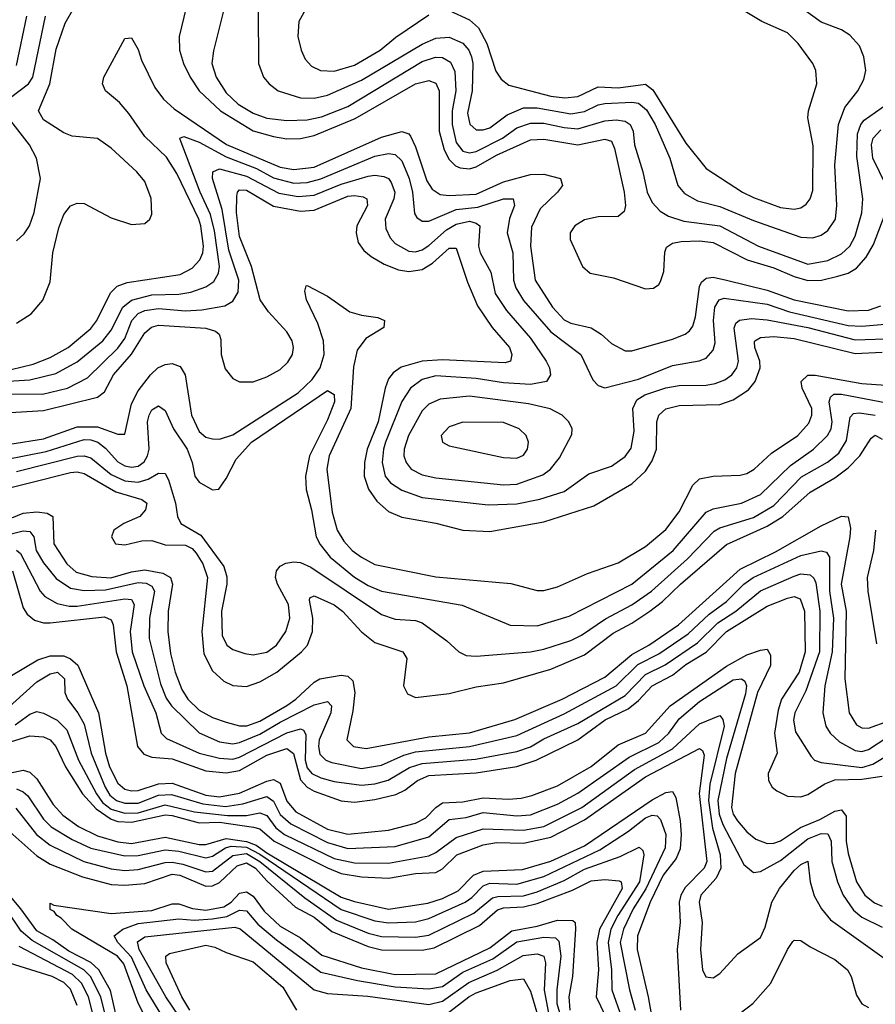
# Model space of a CAD drawing. Header units: inches. Extents: x 884549 to 1028252, y 526810 to 653624.
# Tile 827 of 1056: x 977240 to 979770, y 616568 to 619480. Entities that reach past the tile are written whole.
import ezdxf

# ---------------------------------------------------------------- set-up
doc = ezdxf.new("R2010")
doc.units = ezdxf.units.IN
doc.header["$MEASUREMENT"] = 0
doc.layers.add('A9671', color=7, linetype='Continuous')

msp = doc.modelspace()

# ---------------------------------------------------------------- linework, layer by layer
at = {"layer": 'A9671', "color": 5}
for points, elevation in [([(977745.6, 619574.4), (977711.4, 619430), (977711.7, 619390), (977724.2, 619350), (977743.4, 619310), (977770.4, 619270), (977833.9, 619210), (977930, 619151.6), (977990, 619134), (978030, 619127.4), (978070, 619128.8), (978110, 619137), (978232.1, 619187.9), (978410, 619290.1), (978450, 619300.5), (978470, 619292.3), (978480.1, 619270), (978480.4, 619150), (978495.4, 619095.4), (978510, 619066.3), (978528.1, 619048.1), (978542.1, 619042.1), (978570, 619039.2), (978590, 619044.8), (978650, 619079.4), (978750, 619125), (978790, 619126.8), (978890, 619110.3), (978970, 619126.9), (978990, 619120.3), (978999.1, 619099.1), (979027.1, 618970), (979031.1, 618930), (979027.5, 618912.5), (979010, 618897.7), (978950, 618896.6), (978910, 618888.3), (978881, 618870), (978868, 618850), (978867.8, 618830), (978904.1, 618750), (978926.7, 618730), (978996, 618716), (979090, 618683.9), (979113.8, 618686.2), (979130, 618696.5), (979134.9, 618705.1), (979144.8, 618735.2), (979147.7, 618792.3), (979152.5, 618807.5), (979170, 618818.9), (979196, 618824), (979250, 618826.3), (979290, 618821.4), (979390.7, 618770), (979470, 618746.5), (979530, 618720.1), (979570, 618708.1), (979610.8, 618709.2), (979659.1, 618720.9), (979689.7, 618730.3), (979714.5, 618745.5), (979742.9, 618777.1), (979764.7, 618815.3), (979806.6, 618926.6)], 2920), ([(977230, 618582.6), (977273.2, 618610), (977308.4, 618650), (977330, 618704.9), (977337.8, 618790), (977355.5, 618864.5), (977370, 618903.6), (977390, 618929.3), (977410, 618937.3), (977430, 618935.9), (977510, 618893.7), (977570, 618874.6), (977610, 618877.1), (977624.8, 618890), (977630, 618904.9), (977628.5, 618951.5), (977610, 619001.3), (977585.7, 619030), (977510, 619100.4), (977470, 619128.4), (977395.2, 619135.2), (977370, 619144.9), (977310, 619184.1), (977294.7, 619210), (977328.2, 619290), (977347.5, 619392.5), (977374.4, 619470), (977423.7, 619556.3)], 2920), ([(978100.1, 619539.9), (978065, 619475), (978062.5, 619430), (978071.8, 619390), (978083.4, 619363.4), (978102.6, 619342.6), (978129.3, 619329.3), (978170, 619328), (978230, 619345.6), (978305.8, 619390), (978352.1, 619427.9), (978450, 619494.3)], 2980), ([(977848.4, 619530), (977812.6, 619387.4), (977808.1, 619350), (977820.3, 619310), (977850, 619263.3), (977885.4, 619230), (977930, 619203.4), (977970, 619189.2), (978030, 619181.8), (978090, 619184.2), (978132.4, 619192.4), (978210, 619223.5), (978430, 619356.5), (978469, 619369), (978490, 619368.3), (978514, 619354), (978526.4, 619326.4), (978529.2, 619270), (978519, 619210), (978518.6, 619170), (978530, 619116.8), (978550, 619091.6), (978570, 619086.6), (978590, 619090.6), (978667.2, 619130), (978710, 619159.7), (978750, 619174.3), (978790, 619173.5), (978850, 619160.7), (978890, 619157.5), (978970, 619180.9), (979003.6, 619183.6), (979030, 619180.1), (979045.1, 619170), (979053.7, 619150), (979057.5, 619110), (979082.3, 619030), (979095.2, 618970), (979110, 618939.2), (979133.4, 618913.4), (979158.8, 618898.8), (979204, 618884), (979310, 618869.8), (979424.8, 618810), (979570, 618756.8), (979630, 618767.4), (979670, 618787), (979694.3, 618810), (979710, 618839.7), (979730, 618908.7), (979733.6, 618950), (979715.1, 619075.1), (979717.6, 619142.4), (979727.4, 619170), (979737.3, 619182.7), (979803.8, 619230)], 2940), ([(977945.3, 619505.3), (977945.7, 619350), (977960.7, 619310), (977977.2, 619290), (978004.4, 619270), (978070, 619248.5), (978110, 619247.7), (978150, 619256.3), (978250, 619300.7), (978430, 619407.7), (978470, 619425.1), (978510, 619428.8), (978550.3, 619410.3), (978567.4, 619390), (978576.2, 619370), (978579.6, 619350), (978577.4, 619270), (978563.9, 619203.9), (978571.3, 619171.3), (978590, 619154.7), (978610, 619153.8), (978630, 619160.1), (978681.4, 619198.6), (978730, 619219.5), (978770, 619219.7), (978870, 619202), (978910, 619208.8), (978950, 619227.7), (978970, 619232.3), (979050, 619235.8), (979070, 619232.6), (979093.3, 619213.3), (979119, 619170), (979162.4, 619070), (979186.3, 618990), (979205.5, 618965.5), (979243.8, 618943.8), (979310, 618927.5), (979410, 618885.6), (979550, 618837), (979585.1, 618834.9), (979610, 618842.8), (979630, 618856.8), (979651.8, 618890), (979655.8, 618930), (979649.9, 619050), (979661, 619170), (979679.7, 619220.3), (979718.4, 619270), (979736.5, 619303.5), (979741.7, 619330), (979735.8, 619370), (979722.8, 619402.8), (979694.3, 619434.3), (979669.7, 619450), (979610, 619472.5), (979553.5, 619513.5)], 2960), ([(978510, 619507.2), (978570, 619479.4), (978596.1, 619456.1), (978621, 619410), (978647.4, 619327.4), (978663.7, 619303.7), (978686.3, 619286.3), (978810, 619253.7), (978851.6, 619248.4), (978890, 619253.2), (978950, 619281.6), (979010, 619278.8), (979090, 619289.7), (979112.1, 619272.1), (979210, 619114.6), (979270, 619040.1), (979377.6, 618970), (979410, 618953.6), (979490, 618924.7), (979530, 618919.3), (979550, 618923.8), (979565.8, 618934.1), (979576.9, 618950), (979584.8, 618975.2), (979586.6, 619106.6), (979570.9, 619190), (979572.6, 619210), (979596.7, 619290), (979594.3, 619330), (979585.4, 619350), (979541.7, 619410), (979510, 619440.9), (979434.8, 619474.8), (979370, 619512.7)], 2980), ([(977212.5, 619250), (977265.8, 619290), (977278.4, 619310), (977316.2, 619490)], 2940), ([(977230, 619344.6), (977260.6, 619490)], 2960), ([(977214.7, 618445.3), (977279.4, 618460.6), (977330, 618480.5), (977382.8, 618510), (977450, 618566.5), (977467.9, 618590), (977508.3, 618671.7), (977528.1, 618691.9), (977557.6, 618702.4), (977713.7, 618726.3), (977750, 618745.4), (977772.4, 618770), (977781, 618790), (977783.2, 618810), (977775.1, 618870), (977769.5, 618890), (977704.7, 619024.7), (977673.4, 619073.4), (977610, 619134.6), (977562.8, 619202.8), (977535, 619235), (977493.6, 619270), (977484.7, 619290), (977488.4, 619310), (977550, 619424), (977570, 619426.3), (977590, 619391.5), (977599.8, 619359.8), (977639.3, 619279.3), (977665.3, 619245.2), (977696, 619216), (977851, 619111), (978010, 619044.1), (978050, 619036.7), (978110, 619043.9), (978310, 619132.8), (978370, 619149.7), (978390, 619142.4), (978395.2, 619135.2), (978410, 619104.1), (978443.4, 619003.4), (978459, 618979), (978482.6, 618962.6), (978510, 618959.7), (978590, 618963.8), (978670, 619000.3), (978750, 619022.5), (978790, 619023.3), (978839.4, 619010), (978844.8, 618990), (978830.5, 618970), (978779.3, 618920.7), (978753.3, 618866.7), (978749.8, 618810.2), (978763.7, 618710), (978814.9, 618630), (978850, 618592.6), (978870, 618582), (978930, 618568.2), (978958.8, 618550), (978990, 618522), (979030, 618500.5), (979050, 618500.5), (979170, 618534.9), (979208.1, 618550), (979220, 618560), (979230, 618573.7), (979238.6, 618601.4), (979249.6, 618690.5), (979256.1, 618703.9), (979270, 618715.8), (979290, 618718.3), (979330, 618709.8), (979450, 618679.5), (979530, 618651.3), (979690, 618618.9), (979750, 618620.8), (979786.1, 618633.9)], 2880), ([(977230, 618826), (977253.2, 618846.8), (977268.8, 618870), (977282.7, 618910), (977300.7, 619010), (977289.7, 619070.3), (977268.7, 619110), (977206.7, 619190)], 2940), ([(979802.4, 618990), (979762.9, 619070), (979759.1, 619110), (979764.1, 619130), (979786.2, 619153.8)], 2920), ([(977110, 618404.6), (977270, 618415.2), (977346.2, 618433.8), (977410, 618467.8), (977485.1, 618530), (977510, 618562), (977544.1, 618630), (977569.8, 618650.2), (977630, 618665.9), (977710, 618668.3), (977746.1, 618673.9), (977789.8, 618690), (977813.9, 618706), (977827.7, 618730), (977830.4, 618749.6), (977815.7, 618855.7), (977803.5, 618903.5), (977773, 618970), (977714.2, 619125.8), (977713, 619130), (977725.4, 619134.6), (977770, 619117.5), (977850, 619073.9), (977939.5, 619039.5), (977990, 619012.6), (978050, 618996.5), (978090, 618998.1), (978130, 619009), (978290, 619076.7), (978330, 619084.4), (978350, 619080.9), (978370, 619062.8), (978391.2, 619010), (978401.5, 618970), (978406.9, 618906.9), (978414.5, 618894.5), (978430, 618884.2), (978450, 618884.4), (978530, 618918.1), (978594.6, 618925.4), (978670.1, 618950.1), (978698.9, 618950), (978703.1, 618930), (978688.1, 618891.9), (978681.3, 618850), (978697.9, 618790), (978700.2, 618710), (978706.4, 618686.4), (978729.8, 618649.8), (978810, 618557), (978899.5, 618490), (978934.7, 618414.7), (978950, 618398.1), (978970, 618391.1), (979070, 618417.1), (979170, 618456.7), (979249.5, 618470.5), (979270, 618478.9), (979290, 618502.6), (979295.9, 618524.1), (979291.4, 618590), (979295.4, 618630), (979308.3, 618651.7), (979323.5, 618656.5), (979450, 618638.3), (979515.9, 618616), (979690, 618575.6), (979730, 618573.3), (979810, 618580)], 2860), ([(977173.3, 618373.3), (977307.4, 618372.6), (977381.4, 618390), (977439.7, 618420.3), (977530, 618508.2), (977550, 618537.3), (977571.4, 618590), (977590, 618611), (977610, 618619.6), (977650, 618625.4), (977730, 618618.4), (977777.9, 618622.1), (977845.8, 618634.1), (977870, 618647.8), (977885.6, 618674.4), (977888, 618710), (977858.2, 618798.2), (977838.1, 618918.1), (977809.7, 619010), (977810.5, 619030), (977830, 619039), (977910, 619017.4), (978006.4, 618966.4), (978063, 618957), (978110, 618961.2), (978190, 618993.2), (978270, 619016.7), (978290, 619020.1), (978316.6, 619016.6), (978330, 619010.1), (978338.6, 618998.6), (978349.1, 618970), (978346.2, 618950), (978320.7, 618890), (978321.9, 618861.9), (978335.2, 618835.2), (978350, 618817.6), (978390, 618795), (978410, 618793.5), (978430, 618799.4), (978450, 618811.8), (978501.8, 618858.2), (978530, 618875.6), (978570, 618883.8), (978590, 618877.9), (978600.1, 618870), (978596.4, 618810), (978601.7, 618790), (978633.4, 618733.4), (978646.1, 618670), (978679.4, 618619.4), (978750, 618537.5), (978796.4, 618470), (978806.5, 618450), (978809.4, 618430), (978797.8, 618410), (978750, 618400.8), (978670, 618405.6), (978590, 618418.7), (978470, 618426.2), (978430, 618415.9), (978395.5, 618390), (978370, 618350.6), (978321.8, 618230), (978315.2, 618210), (978311.5, 618170), (978320.1, 618130), (978335.9, 618110), (978370, 618088.3), (978430, 618066.9), (978625.3, 618045.3), (978710, 618048.1), (978777.9, 618062.1), (978850, 618084.5), (978922.9, 618137.1), (978990, 618159.8), (979030, 618188.2), (979047.6, 618212.4), (979056.9, 618263.1), (979052.9, 618330), (979064.7, 618355.3), (979088.5, 618370), (979150, 618391.4), (979190, 618398.3), (979270, 618399), (979296.6, 618403.4), (979325.2, 618414.8), (979345.8, 618430), (979360.1, 618450), (979365.1, 618470), (979352.3, 618567.7), (979357.7, 618582.3), (979368.5, 618591.5), (979403.6, 618596.4), (979450, 618592), (979570, 618569.5), (979710, 618533), (979830, 618537.3)], 2840), ([(977130, 618313.6), (977310, 618324), (977470, 618363.4), (977490, 618379.6), (977517.3, 618430), (977569.8, 618490.2), (977610, 618554.2), (977629.1, 618570.9), (977650, 618576.7), (977790, 618567.4), (977818.4, 618558.4), (977829.1, 618550), (977834.5, 618534.5), (977835.8, 618490), (977847.4, 618447.4), (977870, 618418.8), (977890, 618408.4), (977930, 618408.7), (977970, 618423.7), (978010, 618445.7), (978033, 618467), (978046.2, 618490), (978049.1, 618510), (978045.1, 618530), (978030, 618557.1), (977975.5, 618615.5), (977951, 618651), (977925.4, 618750), (977890, 618838.5), (977880.8, 618910), (977881.6, 618958.4), (977883.4, 618970), (977890, 618976.9), (977910, 618975.5), (977990, 618928.8), (978070, 618913.8), (978110, 618916.3), (978210, 618957.7), (978230, 618960.1), (978255.7, 618955.7), (978265.9, 618950), (978267.9, 618930), (978237, 618870), (978234.4, 618850), (978241, 618821), (978257.1, 618797), (978279.2, 618779.2), (978317.2, 618757.2), (978360.1, 618740.1), (978390, 618735.2), (978430, 618741.2), (978460.6, 618759.4), (978510, 618804.3), (978530, 618804.6), (978563.6, 618703.6), (978593.4, 618633.4), (978636.6, 618570), (978687.7, 618510), (978695.2, 618490), (978690.7, 618470), (978675.2, 618464.8), (978490, 618474), (978430, 618470.4), (978367.8, 618452.2), (978344.4, 618435.6), (978330, 618417.2), (978320.5, 618390), (978299.9, 618290), (978266.9, 618210), (978259.5, 618170), (978258.7, 618130), (978271, 618091), (978295.8, 618055.8), (978330, 618025.7), (978370, 618008.3), (978470, 617990.9), (978550, 617970.1), (978630, 617965.9), (978790, 617994.8), (978937.7, 618042.3), (979050, 618106.8), (979090, 618145), (979110, 618175), (979122.6, 618210), (979124, 618290), (979129.9, 618310), (979150, 618328.9), (979190, 618338.5), (979310, 618342), (979350, 618355.1), (979394.6, 618385.4), (979414.9, 618410), (979429.9, 618450), (979428.6, 618470), (979413.8, 618510), (979413.2, 618526.8), (979413.9, 618530), (979430, 618540.1), (979470, 618542.8), (979530, 618537.3), (979710, 618492.3), (979790, 618496.5)], 2820), ([(977110, 618208.7), (977310, 618240.1), (977410, 618275.6), (977470, 618275.9), (977530, 618254.4), (977550, 618254.4), (977570, 618343.8), (977590, 618382.3), (977626.1, 618430), (977647.8, 618450), (977670, 618460.4), (977690, 618463.2), (977713.7, 618453.7), (977729.2, 618430), (977747.6, 618310), (977770, 618262), (977790, 618245.4), (977810, 618239.9), (977830, 618239.5), (977870, 618251.6), (978063.3, 618376.7), (978104.6, 618415.4), (978128.1, 618450), (978139.7, 618490), (978137.7, 618530), (978121.5, 618581.5), (978088.2, 618651.8), (978083, 618677), (978087.2, 618692.8), (978090, 618694), (978150, 618662.3), (978215.7, 618615.7), (978250, 618605.7), (978298.9, 618599), (978318.7, 618590), (978316, 618570), (978263.3, 618536.7), (978237.4, 618502.6), (978227, 618453), (978219.3, 618330), (978154.8, 618190), (978147.6, 618150), (978163.2, 618023.2), (978178.2, 617970), (978197.8, 617937.8), (978222.9, 617910), (978250, 617889.7), (978290, 617868.9), (978470, 617832.2), (978692.4, 617812.4), (978770, 617791.9), (978790, 617791.8), (978830, 617802.6), (978918.6, 617841.4), (979010, 617873.3), (979090, 617921.3), (979150, 617972.4), (979190, 618024.6), (979230, 618103.5), (979250, 618122.2), (979290, 618129.4), (979370, 618132.4), (979390, 618137.7), (979411.8, 618150), (979462.6, 618197.4), (979540.9, 618250), (979573, 618287), (979582.7, 618310), (979581.8, 618330), (979553.9, 618390), (979550.3, 618410), (979570, 618428.5), (979591.7, 618428.3), (979730, 618403.9), (979830, 618396.8)], 2780), ([(977016.1, 618143.9), (977317.6, 618202.4), (977430, 618238.3), (977450, 618237.4), (977471, 618230), (977492.9, 618212.9), (977530, 618171.8), (977550, 618160.4), (977570, 618156.3), (977590, 618159.8), (977607.8, 618172.2), (977618, 618190), (977622.1, 618210), (977617.9, 618290), (977622.7, 618310), (977630, 618325.6), (977650, 618338.2), (977670, 618323.9), (977694.5, 618270), (977734.4, 618210), (977750.1, 618170), (977757.1, 618130), (977770, 618112.3), (977810, 618089.2), (977828.5, 618091.5), (977850, 618122.6), (977879.8, 618180.2), (977925.4, 618230), (978150, 618382.7), (978170, 618371.5), (978170.4, 618350), (978150, 618296.3), (978096.5, 618190), (978084.4, 618130), (978087.1, 618090), (978102.8, 618030), (978116.5, 617950), (978127.8, 617927.8), (978157.8, 617890), (978230, 617830.7), (978270, 617806.1), (978310, 617789.4), (978548.6, 617748.6), (978690, 617688.8), (978770, 617686.6), (978864.5, 617715.5), (979050, 617810.5), (979172, 617910), (979270, 618023.4), (979290, 618033), (979374.6, 618050), (979430, 618076), (979518.8, 618161.2), (979587.2, 618210), (979628.3, 618250), (979639, 618270), (979642.8, 618290), (979633.8, 618350), (979637, 618363), (979647.8, 618372.2), (979670, 618372.3), (979830, 618342)], 2760), ([(977230, 618143.4), (977410, 618188.7), (977430, 618190), (977450, 618184), (977510, 618134.6), (977550, 618115.6), (977590, 618112), (977619.1, 618120.9), (977650, 618138.5), (977670, 618137.3), (977679.3, 618119.3), (977699.9, 618050), (977706, 618010), (977715.9, 617990), (977775.6, 617955.6), (977842.9, 617862.9), (977852.3, 617832.3), (977852.6, 617810), (977836.8, 617730), (977838.1, 617658.1), (977852.6, 617630), (977870, 617617.5), (977905.1, 617605.1), (977930, 617601.3), (977970, 617609.6), (977999, 617630), (978027, 617670), (978038.3, 617710), (978035, 617750), (978001.9, 617810), (977995.8, 617830), (977998.9, 617850), (978010, 617863.3), (978027.1, 617872.9), (978050, 617876.6), (978070, 617874.7), (978100.7, 617860.7), (978310, 617720.3), (978350, 617707.1), (978410, 617703.3), (978430, 617696.1), (978502.5, 617642.5), (978538.3, 617610), (978559.8, 617599.8), (978590, 617597.8), (978750.1, 617610.1), (978790, 617617.9), (978870, 617643.3), (978901, 617659), (978971.8, 617708.2), (979050, 617748.9), (979108.4, 617790), (979214.6, 617885.4), (979293.4, 617966.6), (979310, 617976.7), (979410, 618007.7), (979470, 618043.5), (979551.9, 618128.1), (979628.4, 618171.6), (979661.7, 618198.3), (979685.2, 618234.8), (979695.3, 618304.7), (979705.2, 618314.8), (979722.7, 618317.3), (979770, 618310)], 2740), ([(977150, 618080.5), (977390, 618140.4), (977410, 618142.3), (977430, 618138.1), (977523.4, 618083.4), (977601.2, 618061.1), (977615.5, 618050), (977612.1, 618030), (977595.3, 618010), (977547.6, 617990), (977517.7, 617970), (977510.8, 617950), (977523.2, 617930), (977550, 617926.4), (977601.1, 617938.9), (977630, 617939), (977670, 617927.1), (977730, 617925.9), (977750, 617915.4), (977761.6, 617901.6), (977780.7, 617870), (977794.6, 617830), (977778.1, 617670), (977784.5, 617604.5), (977810, 617554), (977843.3, 617523.3), (977870, 617510.6), (977910, 617507.2), (977950, 617521.5), (977999.6, 617550), (978073.3, 617610), (978091, 617630), (978105.7, 617670), (978106.1, 617710), (978096.6, 617763.4), (978097.6, 617770), (978110, 617776.1), (978170, 617749.3), (978194, 617730), (978250, 617669.5), (978290, 617638.2), (978372.7, 617610), (978384.8, 617590), (978375, 617510), (978386.1, 617486.1), (978410, 617475.5), (978510, 617486.5), (978590, 617506.6), (978670, 617518.1), (978810, 617558.7), (978910, 617601.4), (978995.1, 617664.9), (979050, 617694.5), (979102.8, 617730), (979141, 617759), (979193.7, 617810), (979330, 617927.3), (979450, 617981.4), (979496.9, 618010), (979577.3, 618082.7), (979650, 618124.4), (979690, 618154), (979724.5, 618190), (979757.6, 618242.4), (979770, 618251), (979790, 618238.8)], 2720), ([(977170, 617988), (977250, 618020.6), (977290, 618024.7), (977320.6, 618020.6), (977337.2, 618010), (977340.9, 617930), (977378.9, 617870), (977406.2, 617846.2), (977453.1, 617833.1), (977509, 617829), (977570, 617847.1), (977610, 617852.4), (977662.5, 617842.5), (977685.7, 617830), (977691.9, 617810), (977678.4, 617730), (977677.3, 617670), (977685.5, 617605.5), (977699.1, 617550), (977719.1, 617499.1), (977736.8, 617470), (977770, 617437.8), (977810, 617415.5), (977850, 617402), (977890, 617391.2), (977911.3, 617391.3), (977950, 617405.1), (978030, 617451.9), (978056.6, 617470), (978110, 617520.7), (978127.6, 617530), (978190, 617541), (978210, 617538.3), (978224.4, 617524.4), (978230.4, 617490), (978224.5, 617435.5), (978207.4, 617350), (978227.2, 617330), (978264, 617324), (978450, 617358.8), (978570, 617370.3), (978704.1, 617410), (978844.2, 617470), (978970, 617535.3), (979050, 617602.7), (979100.3, 617630), (979187.6, 617690), (979370, 617854.2), (979474.5, 617905.5), (979610, 617983), (979670, 618011.2), (979689.5, 618009.5), (979696.2, 617976.2), (979694.8, 617950), (979669.2, 617810), (979683.4, 617730), (979679.4, 617530), (979693, 617430), (979714.1, 617394.1), (979730, 617384.9), (979750, 617384.7), (979810, 617406.3)], 2680), ([(977170, 617948.5), (977250, 617968.4), (977270, 617966.4), (977281.6, 617950), (977288.1, 617910), (977310, 617873.1), (977347, 617827), (977390, 617798.3), (977430, 617792), (977493.4, 617793.4), (977590, 617814.8), (977613.2, 617813.2), (977630, 617804.5), (977638.3, 617790), (977623.7, 617710), (977622.6, 617650), (977655.5, 617515.5), (977673, 617473), (977688.3, 617450), (977770.5, 617370.5), (977830, 617343.5), (977870, 617338.5), (977890, 617341.5), (977950, 617366.3), (978010, 617402.4), (978110, 617453.4), (978150, 617462.8), (978161.3, 617450), (978160.1, 617430), (978125.1, 617350), (978122.8, 617330), (978127.5, 617307.5), (978144.7, 617290), (978162.4, 617282.4), (978250, 617264.6), (978310, 617275.3), (978375.8, 617304.3), (978410, 617314.2), (978570, 617329.8), (978710, 617362.5), (978850, 617426.5), (979003.8, 617510), (979067.7, 617572.3), (979130, 617604.4), (979216.6, 617663.4), (979278.3, 617721.7), (979330, 617759.5), (979381.2, 617810), (979408.7, 617830), (979550, 617894.9), (979610, 617908.8), (979625.4, 617905.4), (979634.5, 617890), (979634.8, 617790), (979646.2, 617710), (979642.6, 617610), (979620.3, 617510), (979615, 617430), (979624.1, 617390), (979636.3, 617370), (979664, 617344), (979710, 617318.5), (979730, 617315.5), (979750, 617321.1), (979803.7, 617356.3)], 2660), ([(979771, 617970), (979764.2, 617910), (979745.9, 617830), (979748, 617790), (979773.5, 617633.5)], 2720), ([(977230, 617911.1), (977241.5, 617901.5), (977299.9, 617790), (977314.1, 617774.1), (977350, 617753.6), (977385.4, 617745.4), (977410, 617745.2), (977550, 617766.7), (977570, 617764.8), (977578.4, 617750), (977566.1, 617670), (977572, 617610), (977606.4, 617510), (977642.4, 617430), (977657.5, 617370), (977673.8, 617353.8), (977770.6, 617310.6), (977830, 617296), (977870, 617293), (977890, 617298.4), (978030, 617370.5), (978070, 617382.2), (978078.5, 617378.5), (978086, 617366), (978084, 617290), (978090, 617266.6), (978103.8, 617250), (978130, 617237.1), (978170, 617226.8), (978250, 617216), (978290, 617219.8), (978329.4, 617230.6), (978392.1, 617267.9), (978430, 617279.9), (978587.1, 617292.9), (978710, 617315.1), (978750, 617329.1), (978790, 617353), (978890, 617398.6), (979030, 617480.6), (979090, 617543.3), (979148.2, 617571.8), (979243.7, 617636.4), (979303.9, 617696.1), (979357.3, 617730), (979430, 617790.9), (979530, 617834.3), (979550, 617840.5), (979577.8, 617837.8), (979588.5, 617828.5), (979594.1, 617814.1), (979605.5, 617730), (979604.8, 617610), (979564.8, 617495.2), (979531.6, 617430), (979527.9, 617407.9), (979533.9, 617373.9), (979580.2, 617300.2), (979590.1, 617290.1), (979610, 617283.3), (979730, 617268.1), (979762.3, 617277.7), (979810, 617306.8)], 2640), ([(977218.2, 617850), (977250, 617740.6), (977261.7, 617721.7), (977283.8, 617703.8), (977310, 617695.7), (977330, 617695.7), (977490, 617713.6), (977510, 617704.8), (977516.3, 617690), (977525.3, 617610), (977556.4, 617510), (977587.5, 617330), (977607, 617307), (977630, 617298.7), (977690, 617293.2), (977790, 617258.1), (977850, 617251.9), (977890, 617258.9), (977970, 617304.2), (978030, 617323.8), (978049, 617309), (978070, 617231.4), (978090, 617209.4), (978110, 617197.6), (978189.8, 617169.8), (978230, 617165.6), (978290, 617173.1), (978352.3, 617187.7), (978379, 617201), (978415.6, 617230), (978450, 617244.8), (978590, 617252.3), (978710, 617271.1), (978766.8, 617290), (978890, 617349.6), (978971.1, 617408.9), (979038.6, 617441.4), (979070, 617466.3), (979110.3, 617509.7), (979170, 617541.2), (979210, 617572.4), (979270, 617608.9), (979330, 617670.7), (979450, 617745.6), (979510, 617769.1), (979530, 617773.5), (979547.4, 617767.4), (979560.8, 617730), (979562.4, 617610), (979544.7, 617550), (979492.4, 617470), (979482.4, 617437.6), (979471.9, 617370), (979479.3, 617310), (979452.9, 617250), (979454.2, 617230), (979465.1, 617210), (979478.7, 617198.7), (979510, 617183.6), (979550, 617181.6), (979570, 617187.8), (979620.6, 617219.4), (979650, 617231.8), (979730, 617233.4), (979790, 617242.5)], 2620), ([(977210, 617537), (977293.1, 617586.9), (977330, 617598.5), (977370, 617598.6), (977390, 617589.5), (977411.2, 617571.2), (977472.8, 617430), (977493.1, 617310), (977504.7, 617270), (977530, 617221.2), (977550, 617203.7), (977570, 617198.6), (977590, 617200), (977650, 617219.4), (977690, 617222.1), (977790, 617186.1), (977830, 617180.8), (977890, 617192.2), (977970, 617227.9), (977990, 617232.5), (978010, 617221.3), (978030, 617168.2), (978056.5, 617136.5), (978150, 617086.1), (978210, 617071.2), (978330, 617082.3), (978410, 617103.6), (978440.4, 617119.6), (978470.1, 617149.9), (978490, 617163.1), (978550, 617166.1), (978610, 617178.6), (978685.4, 617174.6), (978722.3, 617177.7), (978754.6, 617185.4), (978830, 617214.2), (978930, 617271.4), (979010, 617334.6), (979090.1, 617369.9), (979163, 617450), (979330, 617567.5), (979390, 617601.6), (979430, 617615.5), (979450, 617617.6), (979460.4, 617600.4), (979459.7, 617570), (979422, 617490), (979355.5, 617250), (979344.4, 617150), (979349.8, 617130), (979362.6, 617110), (979390, 617078.1), (979416.2, 617056.2), (979450, 617043.2), (979470, 617044.6), (979490, 617051.6), (979549.1, 617090.9), (979605.8, 617114.2), (979650, 617139.3), (979670, 617142.8), (979683.9, 617123.9), (979683.9, 617050), (979690, 617014), (979714.8, 616930), (979739.1, 616890), (979767.7, 616867.7), (979790, 616857.7)], 2580), ([(977188.5, 617430), (977290, 617521.5), (977330, 617544.7), (977351.1, 617550), (977372.1, 617530), (977372.7, 617490), (977380.5, 617470), (977411.2, 617430), (977430, 617395.9), (977451.3, 617310), (977492.2, 617210), (977506.1, 617186.1), (977525.6, 617170), (977550, 617162.9), (977590, 617162.8), (977650, 617186.1), (977688.6, 617188.6), (977780.9, 617160.9), (977847.8, 617152.2), (977899.2, 617160.8), (977970, 617182.1), (977990, 617168.6), (978010, 617129.5), (978041.4, 617101.4), (978150, 617046.4), (978210, 617028.4), (978350, 617033.9), (978450, 617062.8), (978510, 617114), (978559.9, 617120.1), (978610, 617134.6), (978710, 617125.5), (978750, 617127.9), (978830, 617159.8), (978890, 617192.5), (979041.7, 617298.3), (979130, 617341.9), (979159.8, 617370), (979190, 617412.2), (979250, 617463.2), (979350, 617527.3), (979373.8, 617530), (979383.7, 617523.7), (979389.2, 617510), (979386.1, 617486.1), (979330, 617294.4), (979304.1, 617170), (979308.3, 617130), (979319.4, 617099.4), (979381.5, 616981.5), (979410, 616957.8), (979430, 616960.1), (979490, 616992.5), (979570, 617057.3), (979610, 617073.2), (979630, 617071.8), (979639.7, 617050), (979641.4, 616990), (979658, 616930), (979675.3, 616890), (979705.9, 616845.9), (979730, 616825.7), (979790, 616796.2)], 2560), ([(977225.9, 617394.1), (977270, 617426.2), (977290, 617433.2), (977310, 617429.2), (977350, 617407.9), (977379, 617379), (977413.8, 617290), (977466.2, 617190), (977484.7, 617164.7), (977510, 617144.7), (977550, 617133.3), (977590, 617134.3), (977670, 617157.9), (977756.5, 617136.5), (977854.1, 617125.9), (977910, 617126.3), (977950, 617134.3), (977970, 617126.5), (977996.6, 617090), (978022.4, 617070), (978170, 616998.8), (978230, 616985.6), (978330, 616985.2), (978450, 617007), (978470, 617016.8), (978530, 617061.2), (978610, 617086.3), (978730, 617082.5), (978790, 617093.9), (978902.4, 617150), (979057.9, 617262.1), (979170, 617323.2), (979250, 617397), (979310, 617422), (979319.2, 617410), (979323.1, 617390), (979280.8, 617219.2), (979276.6, 617170), (979288.4, 617088.4), (979310.7, 617010), (979312.8, 616970), (979299.5, 616940.5), (979254.2, 616890), (979249.4, 616870), (979258, 616810), (979253.2, 616730), (979258.8, 616670), (979268.6, 616648.6), (979290, 616646.3), (979310, 616658.4), (979363.1, 616716.9), (979430, 616765), (979444.7, 616795.3), (979464.2, 616870), (979486.2, 616910), (979530, 616963.7), (979550, 616981.2), (979570, 616990.8), (979577.8, 616930), (979588.9, 616888.9), (979610.7, 616850), (979637.4, 616817.4), (979810, 616694.5)], 2540), ([(977170, 617330.8), (977270, 617361.3), (977310, 617359), (977330.1, 617350), (977346.8, 617330), (977375.3, 617270), (977425.4, 617190), (977465.3, 617145.3), (977510, 617115.2), (977530, 617108.5), (977570, 617105.9), (977670, 617127.8), (977690, 617126.4), (977770, 617104.1), (977830, 617106.1), (977931.4, 617091.4), (977950, 617086.5), (977992.4, 617050), (978150, 616971.1), (978190, 616954.3), (978250, 616944.3), (978330, 616940.5), (978410, 616954), (978470, 616957.5), (978490, 616968.3), (978532.4, 617010), (978610, 617039), (978650, 617045.8), (978730, 617044.5), (978810, 617061.9), (978910, 617112.8), (979090, 617240.1), (979250, 617323.8), (979258.5, 617318.5), (979264.2, 617304.3), (979248.6, 617191.4), (979271.3, 616990), (979264.2, 616970), (979207.4, 616912.6), (979195, 616890), (979190.3, 616870), (979192.4, 616810), (979184.4, 616730), (979193.7, 616550)], 2520), ([(977190, 617247.7), (977250, 617260.5), (977270, 617254.7), (977290, 617234.7), (977338.4, 617158.4), (977366.9, 617126.9), (977413.6, 617093.6), (977470, 617065.9), (977530, 617048.2), (977570, 617043.2), (977670, 617061.8), (977770, 617040.2), (977790, 617040.6), (977850, 617058.2), (977910, 617049.3), (977938.5, 617038.5), (977970, 617015.5), (978190, 616884.9), (978230, 616871.3), (978330, 616849.4), (978446.7, 616866.7), (978490, 616880.5), (978536.4, 616903.6), (978582.1, 616950), (978610, 616961.7), (978726.5, 616966.5), (978810, 616991.3), (978910, 617036.1), (979110, 617172.1), (979150, 617194.5), (979170, 617196.7), (979179.7, 617179.7), (979193.3, 617110), (979196.2, 617070), (979192.9, 617027.1), (979181.1, 616998.9), (979142.5, 616950), (979104.2, 616870), (979066.7, 616770), (979065.7, 616730), (979098.3, 616590), (979123, 616450)], 2480), ([(977230, 617204.6), (977250, 617196.5), (977263.8, 617183.8), (977310, 617115.2), (977332.4, 617092.4), (977394.8, 617054.8), (977449.9, 617029.9), (977550, 617006.5), (977590, 617008), (977670, 617024.9), (977710, 617020.3), (977790, 617000.9), (977810, 617005.8), (977847.9, 617030), (977865, 617035), (977910, 617032.2), (977950, 617012), (978190, 616847.7), (978290, 616814.6), (978330, 616808.3), (978410, 616811.3), (978450, 616820.9), (978557.4, 616870), (978576.8, 616883.2), (978610, 616917.6), (978630, 616926), (978710, 616922.7), (978790, 616945.3), (978955.1, 617024.9), (979040.4, 617079.6), (979090, 617118.7), (979110, 617127.5), (979125, 617125), (979134.4, 617114.4), (979150, 617070), (979148.5, 617030), (979091, 616909), (979054, 616850), (979025.4, 616790), (979015.1, 616750), (979043, 616610), (979059.9, 616550)], 2460), ([(977227.9, 617147.9), (977289.4, 617069.4), (977330, 617038.2), (977428.9, 616990), (977510, 616968), (977550, 616963.8), (977590, 616965.9), (977670, 616986.8), (977690, 616987.9), (977722.5, 616982.5), (977790, 616959.8), (977810, 616961.8), (977870, 617008), (977910, 617013.8), (977950, 616990.1), (978082.8, 616882.8), (978176.2, 616816.1), (978270, 616778.3), (978310, 616768.6), (978410, 616766.4), (978450, 616772.4), (978583, 616837), (978637.8, 616882.2), (978653.4, 616886.6), (978730, 616888.9), (978770, 616900.2), (978850, 616934), (978910, 616967.8), (979015.4, 617004.6), (979071.9, 617031.9), (979082.5, 617022.5), (979085.6, 617010), (979072.4, 616930), (979008.2, 616830), (978988.3, 616790), (978979.5, 616750), (978990, 616670), (978990.6, 616610), (979019.2, 616530)], 2440), ([(977210, 617077.5), (977290, 617007.2), (977330, 616982.2), (977425, 616945), (977510, 616921.9), (977550, 616920), (977610, 616925.3), (977690, 616952.2), (977712.7, 616950), (977790, 616917.2), (977810, 616917.7), (977830, 616927.9), (977882.9, 616977.1), (977910, 616986.2), (977937.4, 616970), (977970, 616933.1), (978055, 616855), (978110, 616825.5), (978163.1, 616783.1), (978270, 616738.9), (978310, 616729.1), (978430, 616728.1), (978465.2, 616734.8), (978599, 616801), (978652.9, 616847.2), (978670, 616852.8), (978730, 616856.2), (978770, 616865.6), (978874.7, 616905.3), (978930, 616933), (978970, 616936.3), (979012.9, 616932.9), (979018.2, 616930), (979020.9, 616910), (978954.2, 616790), (978946.9, 616750), (978951.4, 616670), (978944.7, 616590), (978982.7, 616510)], 2420), ([(977526.1, 616530), (977508, 616608), (977474, 616670), (977450, 616691.7), (977384.6, 616724.6), (977337.9, 616757.9), (977290, 616784.5), (977243.2, 616850), (977192.9, 616910)], 2420), ([(977637, 616477), (977590, 616570.9), (977547.2, 616687.2), (977528.6, 616710), (977393.9, 616790), (977362.6, 616822.6), (977349.4, 616830), (977341.9, 616841.9), (977330, 616848.1), (977330, 616866.8), (977340.5, 616860.5), (977510, 616835.8), (977630, 616845.1), (977690, 616864.7), (977710, 616864.5), (977750.8, 616850.8), (977790, 616846.5), (977843.7, 616856.3), (977864.6, 616870), (977890, 616896.5), (977910, 616900.5), (977930, 616887.1), (977962.9, 616842.9), (978010, 616798.6), (978070, 616763.9), (978133.1, 616713.1), (978250, 616675.3), (978350, 616656.1), (978470, 616657.8), (978630, 616735.1), (978695.5, 616784.5), (978770, 616798.8), (978830, 616816.5), (978875.8, 616815.8), (978882.3, 616810), (978883.4, 616790), (978874.9, 616650), (978863.4, 616590), (978866.8, 616550)], 2380), ([(977499.2, 616510), (977479.1, 616590), (977448.5, 616650), (977429.7, 616670), (977276.4, 616756.4), (977244.2, 616784.2), (977199.5, 616850)], 2440), ([(977662.9, 616530), (977613.5, 616610), (977570, 616707.2), (977529.3, 616750), (977519.1, 616770), (977544.1, 616790), (977590, 616806.6), (977710, 616820.4), (977756, 616816), (977810, 616820.2), (977852.3, 616827.7), (977890, 616846), (977910, 616843.9), (977944.2, 616804.3), (977998.6, 616758.6), (978130, 616663.1), (978238.2, 616638.2), (978350, 616619.3), (978450, 616612.9), (978490, 616620.5), (978550, 616662.2), (978638.4, 616701.6), (978710, 616752.5), (978790, 616765.9), (978824.6, 616764.6), (978834.2, 616754.2), (978840.3, 616710), (978828.5, 616610), (978828.4, 616570), (978857.5, 616470)], 2360), ([(977711.1, 616531.1), (977671.5, 616590), (977592.7, 616730), (977588, 616752), (977610, 616767.3), (977876.2, 616796.2), (977891.2, 616791.2), (978110.3, 616610.3), (978150, 616599.9), (978268.7, 616591.3), (978450, 616567.1), (978490, 616576.7), (978568.1, 616631.9), (978651.9, 616668.1), (978728.5, 616711.5), (978770, 616716.9), (978790, 616710.1), (978795, 616690), (978790.2, 616609.8), (978809.7, 616510)], 2340), ([(977464.7, 616504.7), (977442.8, 616590), (977422.2, 616630), (977395.6, 616655.6), (977238.3, 616738.3)], 2460), ([(977743.2, 616550), (977719.3, 616590), (977672.5, 616690), (977671.9, 616710), (977682.6, 616717.4), (977790, 616742.5), (977816.6, 616736.6), (977850, 616720.5), (977930, 616693.4), (978017.8, 616617.8), (978058.4, 616550)], 2320), ([(979370, 616541.5), (979407.7, 616570), (979461, 616630), (979510, 616729.2), (979526.5, 616753.5), (979530, 616757.2), (979550, 616756.8), (979577.5, 616737.5), (979650, 616700.4), (979687.5, 616670), (979699, 616650), (979714.2, 616594.2), (979730, 616569.3), (979750, 616557.7)], 2520), ([(977410, 616564.4), (977390, 616612.1), (977370, 616631.9), (977335.5, 616650), (977209.2, 616689.2)], 2480), ([(978490, 616529.6), (978568.3, 616590), (978590, 616601.3), (978690, 616638.2), (978730, 616642.9), (978750, 616606.5), (978778.7, 616510)], 2320)]:
    msp.add_lwpolyline(points, dxfattribs=dict(at, elevation=elevation))
for points, elevation in [([(978570, 618366.7), (978482.7, 618357.3), (978450, 618342.8), (978430, 618323.4), (978389.7, 618250), (978376.5, 618210), (978376, 618190), (978382.2, 618170), (978397.6, 618150), (978430, 618133.3), (978470, 618124.8), (978670, 618104.6), (978710, 618106.3), (978786.3, 618133.7), (978809.6, 618150.3), (978835.8, 618184.2), (978872.7, 618252.7), (978873.6, 618270), (978864, 618290), (978844.2, 618310), (978808.7, 618328.7), (978744, 618344)], 2860), ([(978550, 618289.8), (978510, 618275.8), (978486.5, 618250), (978490.4, 618230), (978510, 618219.7), (978670, 618184.5), (978710, 618183.2), (978730, 618191.5), (978741.4, 618210), (978744, 618230), (978737.7, 618250), (978716.8, 618270), (978670, 618288.4)], 2880)]:
    msp.add_lwpolyline(points, close=True, dxfattribs=dict(at, elevation=elevation))

doc.saveas('drawing.dxf')
